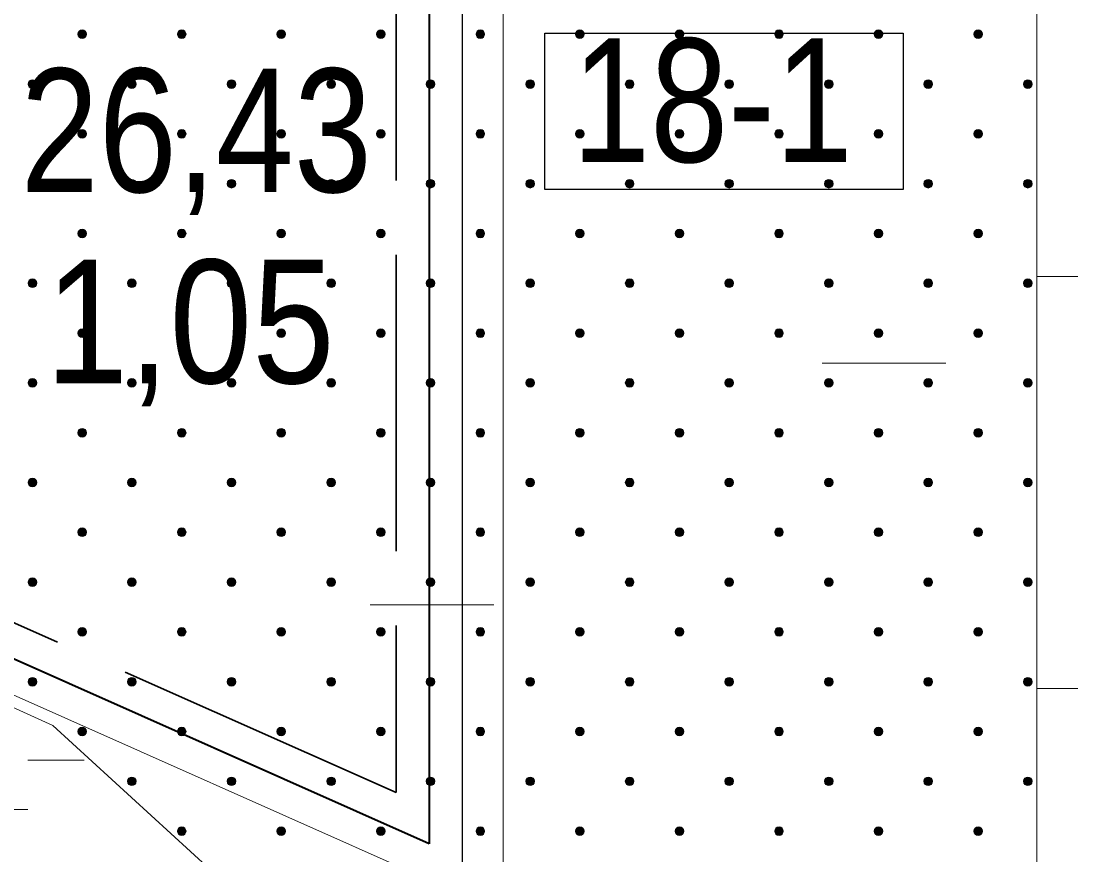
# Model space of a CAD drawing. Extents: x 640104 to 640970, y 6442278 to 6442689.
# Drawn here: x 640553.41 to 640579.08, y 6442316.71 to 6442336.95 of the extents above; entities that cross this region are included whole.
import ezdxf
from ezdxf.enums import TextEntityAlignment as Align

# ---------------------------------------------------------------- set-up
doc = ezdxf.new("R2010")
doc.units = 0
doc.header["$LTSCALE"] = 1.2
doc.linetypes.add('LONG_DASHED', pattern=[7.5, 6, -1.5])
for name, color, linetype, lineweight in [('30', 7, 'Continuous', 13), ('31', 7, 'Continuous', 13), ('32', 7, 'Continuous', 25), ('33', 7, 'Continuous', 13), ('35', 7, 'Continuous', 35), ('45', 7, 'Continuous', 13), ('46', 7, 'Continuous', 13), ('47', 7, 'Continuous', 13)]:
    doc.layers.add(name, color=color, linetype=linetype, lineweight=lineweight)

msp = doc.modelspace()

# ---------------------------------------------------------------- hatches: boundary and pattern name
at = {"layer": '45'}
for points in [[(640554.966, 6442336.707, 1), (640554.818, 6442336.558, 1)], [(640557.384, 6442336.707, 1), (640557.236, 6442336.558, 1)], [(640559.803, 6442336.707, 1), (640559.654, 6442336.558, 1)], [(640562.221, 6442336.707, 1), (640562.072, 6442336.558, 1)], [(640564.639, 6442336.707, 1), (640564.491, 6442336.558, 1)], [(640567.058, 6442336.707, 1), (640566.909, 6442336.558, 1)], [(640569.476, 6442336.707, 1), (640569.327, 6442336.558, 1)], [(640571.894, 6442336.707, 1), (640571.746, 6442336.558, 1)], [(640574.312, 6442336.707, 1), (640574.164, 6442336.558, 1)], [(640576.731, 6442336.707, 1), (640576.582, 6442336.558, 1)], [(640553.757, 6442335.498, 1), (640553.608, 6442335.349, 1)], [(640556.175, 6442335.498, 1), (640556.027, 6442335.349, 1)], [(640558.594, 6442335.498, 1), (640558.445, 6442335.349, 1)], [(640561.012, 6442335.498, 1), (640560.863, 6442335.349, 1)], [(640563.43, 6442335.498, 1), (640563.282, 6442335.349, 1)], [(640565.848, 6442335.498, 1), (640565.7, 6442335.349, 1)], [(640568.267, 6442335.498, 1), (640568.118, 6442335.349, 1)], [(640570.685, 6442335.498, 1), (640570.537, 6442335.349, 1)], [(640573.103, 6442335.498, 1), (640572.955, 6442335.349, 1)], [(640575.522, 6442335.498, 1), (640575.373, 6442335.349, 1)], [(640577.94, 6442335.498, 1), (640577.791, 6442335.349, 1)], [(640554.966, 6442334.289, 1), (640554.818, 6442334.14, 1)], [(640557.384, 6442334.289, 1), (640557.236, 6442334.14, 1)], [(640559.803, 6442334.289, 1), (640559.654, 6442334.14, 1)], [(640562.221, 6442334.289, 1), (640562.072, 6442334.14, 1)], [(640564.639, 6442334.289, 1), (640564.491, 6442334.14, 1)], [(640567.058, 6442334.289, 1), (640566.909, 6442334.14, 1)], [(640569.476, 6442334.289, 1), (640569.327, 6442334.14, 1)], [(640571.894, 6442334.289, 1), (640571.746, 6442334.14, 1)], [(640574.312, 6442334.289, 1), (640574.164, 6442334.14, 1)], [(640576.731, 6442334.289, 1), (640576.582, 6442334.14, 1)], [(640553.757, 6442333.079, 1), (640553.608, 6442332.931, 1)], [(640556.175, 6442333.079, 1), (640556.027, 6442332.931, 1)], [(640558.594, 6442333.079, 1), (640558.445, 6442332.931, 1)], [(640561.012, 6442333.079, 1), (640560.863, 6442332.931, 1)], [(640563.43, 6442333.079, 1), (640563.282, 6442332.931, 1)], [(640565.848, 6442333.079, 1), (640565.7, 6442332.931, 1)], [(640568.267, 6442333.079, 1), (640568.118, 6442332.931, 1)], [(640570.685, 6442333.079, 1), (640570.537, 6442332.931, 1)], [(640573.103, 6442333.079, 1), (640572.955, 6442332.931, 1)], [(640575.522, 6442333.079, 1), (640575.373, 6442332.931, 1)], [(640577.94, 6442333.079, 1), (640577.791, 6442332.931, 1)], [(640554.966, 6442331.87, 1), (640554.818, 6442331.722, 1)], [(640557.384, 6442331.87, 1), (640557.236, 6442331.722, 1)], [(640559.803, 6442331.87, 1), (640559.654, 6442331.722, 1)], [(640562.221, 6442331.87, 1), (640562.072, 6442331.722, 1)], [(640564.639, 6442331.87, 1), (640564.491, 6442331.722, 1)], [(640567.058, 6442331.87, 1), (640566.909, 6442331.722, 1)], [(640569.476, 6442331.87, 1), (640569.327, 6442331.722, 1)], [(640571.894, 6442331.87, 1), (640571.746, 6442331.722, 1)], [(640574.312, 6442331.87, 1), (640574.164, 6442331.722, 1)], [(640576.731, 6442331.87, 1), (640576.582, 6442331.722, 1)], [(640553.757, 6442330.661, 1), (640553.608, 6442330.513, 1)], [(640556.175, 6442330.661, 1), (640556.027, 6442330.513, 1)], [(640558.594, 6442330.661, 1), (640558.445, 6442330.513, 1)], [(640561.012, 6442330.661, 1), (640560.863, 6442330.513, 1)], [(640563.43, 6442330.661, 1), (640563.282, 6442330.513, 1)], [(640565.848, 6442330.661, 1), (640565.7, 6442330.513, 1)], [(640568.267, 6442330.661, 1), (640568.118, 6442330.513, 1)], [(640570.685, 6442330.661, 1), (640570.537, 6442330.513, 1)], [(640573.103, 6442330.661, 1), (640572.955, 6442330.513, 1)], [(640575.522, 6442330.661, 1), (640575.373, 6442330.513, 1)], [(640577.94, 6442330.661, 1), (640577.791, 6442330.513, 1)], [(640554.966, 6442329.452, 1), (640554.818, 6442329.304, 1)], [(640557.384, 6442329.452, 1), (640557.236, 6442329.304, 1)], [(640559.803, 6442329.452, 1), (640559.654, 6442329.304, 1)], [(640562.221, 6442329.452, 1), (640562.072, 6442329.304, 1)], [(640564.639, 6442329.452, 1), (640564.491, 6442329.304, 1)], [(640567.058, 6442329.452, 1), (640566.909, 6442329.304, 1)], [(640569.476, 6442329.452, 1), (640569.327, 6442329.304, 1)], [(640571.894, 6442329.452, 1), (640571.746, 6442329.304, 1)], [(640574.312, 6442329.452, 1), (640574.164, 6442329.304, 1)], [(640576.731, 6442329.452, 1), (640576.582, 6442329.304, 1)], [(640553.757, 6442328.243, 1), (640553.608, 6442328.094, 1)], [(640556.175, 6442328.243, 1), (640556.027, 6442328.094, 1)], [(640558.594, 6442328.243, 1), (640558.445, 6442328.094, 1)], [(640561.012, 6442328.243, 1), (640560.863, 6442328.094, 1)], [(640563.43, 6442328.243, 1), (640563.282, 6442328.094, 1)], [(640565.848, 6442328.243, 1), (640565.7, 6442328.094, 1)], [(640568.267, 6442328.243, 1), (640568.118, 6442328.094, 1)], [(640570.685, 6442328.243, 1), (640570.537, 6442328.094, 1)], [(640573.103, 6442328.243, 1), (640572.955, 6442328.094, 1)], [(640575.522, 6442328.243, 1), (640575.373, 6442328.094, 1)], [(640577.94, 6442328.243, 1), (640577.791, 6442328.094, 1)], [(640554.966, 6442327.034, 1), (640554.818, 6442326.885, 1)], [(640557.384, 6442327.034, 1), (640557.236, 6442326.885, 1)], [(640559.803, 6442327.034, 1), (640559.654, 6442326.885, 1)], [(640562.221, 6442327.034, 1), (640562.072, 6442326.885, 1)], [(640564.639, 6442327.034, 1), (640564.491, 6442326.885, 1)], [(640567.058, 6442327.034, 1), (640566.909, 6442326.885, 1)], [(640569.476, 6442327.034, 1), (640569.327, 6442326.885, 1)], [(640571.894, 6442327.034, 1), (640571.746, 6442326.885, 1)], [(640574.312, 6442327.034, 1), (640574.164, 6442326.885, 1)], [(640576.731, 6442327.034, 1), (640576.582, 6442326.885, 1)], [(640553.757, 6442325.825, 1), (640553.608, 6442325.676, 1)], [(640556.175, 6442325.825, 1), (640556.027, 6442325.676, 1)], [(640558.594, 6442325.825, 1), (640558.445, 6442325.676, 1)], [(640561.012, 6442325.825, 1), (640560.863, 6442325.676, 1)], [(640563.43, 6442325.825, 1), (640563.282, 6442325.676, 1)], [(640565.848, 6442325.825, 1), (640565.7, 6442325.676, 1)], [(640568.267, 6442325.825, 1), (640568.118, 6442325.676, 1)], [(640570.685, 6442325.825, 1), (640570.537, 6442325.676, 1)], [(640573.103, 6442325.825, 1), (640572.955, 6442325.676, 1)], [(640575.522, 6442325.825, 1), (640575.373, 6442325.676, 1)], [(640577.94, 6442325.825, 1), (640577.791, 6442325.676, 1)], [(640554.966, 6442324.615, 1), (640554.818, 6442324.467, 1)], [(640557.384, 6442324.615, 1), (640557.236, 6442324.467, 1)], [(640559.803, 6442324.615, 1), (640559.654, 6442324.467, 1)], [(640562.221, 6442324.615, 1), (640562.072, 6442324.467, 1)], [(640564.639, 6442324.615, 1), (640564.491, 6442324.467, 1)], [(640567.058, 6442324.615, 1), (640566.909, 6442324.467, 1)], [(640569.476, 6442324.615, 1), (640569.327, 6442324.467, 1)], [(640571.894, 6442324.615, 1), (640571.746, 6442324.467, 1)], [(640574.312, 6442324.615, 1), (640574.164, 6442324.467, 1)], [(640576.731, 6442324.615, 1), (640576.582, 6442324.467, 1)], [(640553.757, 6442323.406, 1), (640553.608, 6442323.258, 1)], [(640556.175, 6442323.406, 1), (640556.027, 6442323.258, 1)], [(640558.594, 6442323.406, 1), (640558.445, 6442323.258, 1)], [(640561.012, 6442323.406, 1), (640560.863, 6442323.258, 1)], [(640563.43, 6442323.406, 1), (640563.282, 6442323.258, 1)], [(640565.848, 6442323.406, 1), (640565.7, 6442323.258, 1)], [(640568.267, 6442323.406, 1), (640568.118, 6442323.258, 1)], [(640570.685, 6442323.406, 1), (640570.537, 6442323.258, 1)], [(640573.103, 6442323.406, 1), (640572.955, 6442323.258, 1)], [(640575.522, 6442323.406, 1), (640575.373, 6442323.258, 1)], [(640577.94, 6442323.406, 1), (640577.791, 6442323.258, 1)], [(640554.966, 6442322.197, 1), (640554.818, 6442322.049, 1)], [(640557.384, 6442322.197, 1), (640557.236, 6442322.049, 1)], [(640559.803, 6442322.197, 1), (640559.654, 6442322.049, 1)], [(640562.221, 6442322.197, 1), (640562.072, 6442322.049, 1)], [(640564.639, 6442322.197, 1), (640564.491, 6442322.049, 1)], [(640567.058, 6442322.197, 1), (640566.909, 6442322.049, 1)], [(640569.476, 6442322.197, 1), (640569.327, 6442322.049, 1)], [(640571.894, 6442322.197, 1), (640571.746, 6442322.049, 1)], [(640574.312, 6442322.197, 1), (640574.164, 6442322.049, 1)], [(640576.731, 6442322.197, 1), (640576.582, 6442322.049, 1)], [(640553.757, 6442320.988, 1), (640553.608, 6442320.839, 1)], [(640556.175, 6442320.988, 1), (640556.027, 6442320.839, 1)], [(640558.594, 6442320.988, 1), (640558.445, 6442320.839, 1)], [(640561.012, 6442320.988, 1), (640560.863, 6442320.839, 1)], [(640563.43, 6442320.988, 1), (640563.282, 6442320.839, 1)], [(640565.848, 6442320.988, 1), (640565.7, 6442320.839, 1)], [(640568.267, 6442320.988, 1), (640568.118, 6442320.839, 1)], [(640570.685, 6442320.988, 1), (640570.537, 6442320.839, 1)], [(640573.103, 6442320.988, 1), (640572.955, 6442320.839, 1)], [(640575.522, 6442320.988, 1), (640575.373, 6442320.839, 1)], [(640577.94, 6442320.988, 1), (640577.791, 6442320.839, 1)], [(640554.966, 6442319.779, 1), (640554.818, 6442319.63, 1)], [(640557.384, 6442319.779, 1), (640557.236, 6442319.63, 1)], [(640559.803, 6442319.779, 1), (640559.654, 6442319.63, 1)], [(640562.221, 6442319.779, 1), (640562.072, 6442319.63, 1)], [(640564.639, 6442319.779, 1), (640564.491, 6442319.63, 1)], [(640567.058, 6442319.779, 1), (640566.909, 6442319.63, 1)], [(640569.476, 6442319.779, 1), (640569.327, 6442319.63, 1)], [(640571.894, 6442319.779, 1), (640571.746, 6442319.63, 1)], [(640574.312, 6442319.779, 1), (640574.164, 6442319.63, 1)], [(640576.731, 6442319.779, 1), (640576.582, 6442319.63, 1)], [(640556.175, 6442318.57, 1), (640556.027, 6442318.421, 1)], [(640558.594, 6442318.57, 1), (640558.445, 6442318.421, 1)], [(640561.012, 6442318.57, 1), (640560.863, 6442318.421, 1)], [(640563.43, 6442318.57, 1), (640563.282, 6442318.421, 1)], [(640565.848, 6442318.57, 1), (640565.7, 6442318.421, 1)], [(640568.267, 6442318.57, 1), (640568.118, 6442318.421, 1)], [(640570.685, 6442318.57, 1), (640570.537, 6442318.421, 1)], [(640573.103, 6442318.57, 1), (640572.955, 6442318.421, 1)], [(640575.522, 6442318.57, 1), (640575.373, 6442318.421, 1)], [(640577.94, 6442318.57, 1), (640577.791, 6442318.421, 1)], [(640557.384, 6442317.36, 1), (640557.236, 6442317.212, 1)], [(640559.803, 6442317.36, 1), (640559.654, 6442317.212, 1)], [(640562.221, 6442317.36, 1), (640562.072, 6442317.212, 1)], [(640564.639, 6442317.36, 1), (640564.491, 6442317.212, 1)], [(640567.058, 6442317.36, 1), (640566.909, 6442317.212, 1)], [(640569.476, 6442317.36, 1), (640569.327, 6442317.212, 1)], [(640571.894, 6442317.36, 1), (640571.746, 6442317.212, 1)], [(640574.312, 6442317.36, 1), (640574.164, 6442317.212, 1)], [(640576.731, 6442317.36, 1), (640576.582, 6442317.212, 1)]]:
    msp.add_hatch(color=256, dxfattribs=at).paths.add_polyline_path(points)

# ---------------------------------------------------------------- linework, layer by layer
at = {"layer": '30'}
for p, q in [((640578.08, 6442300.75), (640578.08, 6442460.75)), ((640578.08, 6442330.75), (640579.08, 6442330.75)), ((640578.08, 6442320.75), (640579.08, 6442320.75))]:
    msp.add_line(p, q, dxfattribs=at)
at = {"layer": '31'}
msp.add_lwpolyline([(640439.11, 6442345.27), (640478.03, 6442341.77), (640519.41, 6442335.62), (640522.08, 6442334.37), (640526.64, 6442332.09), (640531.32, 6442330.03), (640534.6, 6442328.48), (640541.55, 6442325.47), (640548.17, 6442322.58), (640554.18, 6442319.85), (640558.96, 6442315.48), (640562.8, 6442311.27)], dxfattribs=at)
at = {"layer": '32'}
msp.add_line((640564.12, 6442355.75), (640564.12, 6442315.75), dxfattribs=at)
at = {"layer": '33'}
msp.add_lwpolyline([(640565.12, 6442350.71), (640564.57, 6442350.75), (640564.12, 6442350.75), (640564.12, 6442315.75), (640565.12, 6442315.75)], close=True, dxfattribs=at)
at = {"layer": '33', "lineweight": 25}
msp.add_lwpolyline([(640566.13, 6442336.66), (640574.84, 6442336.66), (640574.84, 6442332.86), (640566.13, 6442332.86)], close=True, dxfattribs=at)
at = {"layer": '35', "lineweight": 40}
for p, q in [((640563.32, 6442349.78), (640563.32, 6442316.98)), ((640563.32, 6442316.98), (640518.52, 6442336.9))]:
    msp.add_line(p, q, dxfattribs=at)
at = {"layer": '35', "lineweight": 13}
msp.add_line((640564.12, 6442315.75), (640519.41, 6442335.62), dxfattribs=at)
at = {"layer": '35', "linetype": 'LONG_DASHED'}
msp.add_lwpolyline([(640562.52, 6442349.28), (640562.52, 6442318.22), (640520.22, 6442337.02)], dxfattribs=at)
at = {"layer": '45'}
for centre in [(640554.892, 6442336.633), (640557.31, 6442336.633), (640559.728, 6442336.633), (640562.147, 6442336.633), (640564.565, 6442336.633), (640566.983, 6442336.633), (640569.402, 6442336.633), (640571.82, 6442336.633), (640574.238, 6442336.633), (640576.657, 6442336.633), (640553.683, 6442335.424), (640556.101, 6442335.424), (640558.519, 6442335.424), (640560.938, 6442335.424), (640563.356, 6442335.424), (640565.774, 6442335.424), (640568.192, 6442335.424), (640570.611, 6442335.424), (640573.029, 6442335.424), (640575.447, 6442335.424), (640577.866, 6442335.424), (640554.892, 6442334.214), (640557.31, 6442334.214), (640559.728, 6442334.214), (640562.147, 6442334.214), (640564.565, 6442334.214), (640566.983, 6442334.214), (640569.402, 6442334.214), (640571.82, 6442334.214), (640574.238, 6442334.214), (640576.657, 6442334.214), (640553.683, 6442333.005), (640556.101, 6442333.005), (640558.519, 6442333.005), (640560.938, 6442333.005), (640563.356, 6442333.005), (640565.774, 6442333.005), (640568.192, 6442333.005), (640570.611, 6442333.005), (640573.029, 6442333.005), (640575.447, 6442333.005), (640577.866, 6442333.005), (640554.892, 6442331.796), (640557.31, 6442331.796), (640559.728, 6442331.796), (640562.147, 6442331.796), (640564.565, 6442331.796), (640566.983, 6442331.796), (640569.402, 6442331.796), (640571.82, 6442331.796), (640574.238, 6442331.796), (640576.657, 6442331.796), (640553.683, 6442330.587), (640556.101, 6442330.587), (640558.519, 6442330.587), (640560.938, 6442330.587), (640563.356, 6442330.587), (640565.774, 6442330.587), (640568.192, 6442330.587), (640570.611, 6442330.587), (640573.029, 6442330.587), (640575.447, 6442330.587), (640577.866, 6442330.587), (640554.892, 6442329.378), (640557.31, 6442329.378), (640559.728, 6442329.378), (640562.147, 6442329.378), (640564.565, 6442329.378), (640566.983, 6442329.378), (640569.402, 6442329.378), (640571.82, 6442329.378), (640574.238, 6442329.378), (640576.657, 6442329.378), (640553.683, 6442328.169), (640556.101, 6442328.169), (640558.519, 6442328.169), (640560.938, 6442328.169), (640563.356, 6442328.169), (640565.774, 6442328.169), (640568.192, 6442328.169), (640570.611, 6442328.169), (640573.029, 6442328.169), (640575.447, 6442328.169), (640577.866, 6442328.169), (640554.892, 6442326.959), (640557.31, 6442326.959), (640559.728, 6442326.959), (640562.147, 6442326.959), (640564.565, 6442326.959), (640566.983, 6442326.959), (640569.402, 6442326.959), (640571.82, 6442326.959), (640574.238, 6442326.959), (640576.657, 6442326.959), (640553.683, 6442325.75), (640556.101, 6442325.75), (640558.519, 6442325.75), (640560.938, 6442325.75), (640563.356, 6442325.75), (640565.774, 6442325.75), (640568.192, 6442325.75), (640570.611, 6442325.75), (640573.029, 6442325.75), (640575.447, 6442325.75), (640577.866, 6442325.75), (640554.892, 6442324.541), (640557.31, 6442324.541), (640559.728, 6442324.541), (640562.147, 6442324.541), (640564.565, 6442324.541), (640566.983, 6442324.541), (640569.402, 6442324.541), (640571.82, 6442324.541), (640574.238, 6442324.541), (640576.657, 6442324.541), (640553.683, 6442323.332), (640556.101, 6442323.332), (640558.519, 6442323.332), (640560.938, 6442323.332), (640563.356, 6442323.332), (640565.774, 6442323.332), (640568.192, 6442323.332), (640570.611, 6442323.332), (640573.029, 6442323.332), (640575.447, 6442323.332), (640577.866, 6442323.332), (640554.892, 6442322.123), (640557.31, 6442322.123), (640559.728, 6442322.123), (640562.147, 6442322.123), (640564.565, 6442322.123), (640566.983, 6442322.123), (640569.402, 6442322.123), (640571.82, 6442322.123), (640574.238, 6442322.123), (640576.657, 6442322.123), (640553.683, 6442320.914), (640556.101, 6442320.914), (640558.519, 6442320.914), (640560.938, 6442320.914), (640563.356, 6442320.914), (640565.774, 6442320.914), (640568.192, 6442320.914), (640570.611, 6442320.914), (640573.029, 6442320.914), (640575.447, 6442320.914), (640577.866, 6442320.914), (640554.892, 6442319.705), (640557.31, 6442319.705), (640559.728, 6442319.705), (640562.147, 6442319.705), (640564.565, 6442319.705), (640566.983, 6442319.705), (640569.402, 6442319.705), (640571.82, 6442319.705), (640574.238, 6442319.705), (640576.657, 6442319.705), (640556.101, 6442318.495), (640558.519, 6442318.495), (640560.938, 6442318.495), (640563.356, 6442318.495), (640565.774, 6442318.495), (640568.192, 6442318.495), (640570.611, 6442318.495), (640573.029, 6442318.495), (640575.447, 6442318.495), (640577.866, 6442318.495), (640557.31, 6442317.286), (640559.728, 6442317.286), (640562.147, 6442317.286), (640564.565, 6442317.286), (640566.983, 6442317.286), (640569.402, 6442317.286), (640571.82, 6442317.286), (640574.238, 6442317.286), (640576.657, 6442317.286)]:
    msp.add_circle(centre, 0.105, dxfattribs=at)
at = {"layer": '46'}
for p, q in [((640554.94, 6442319.01), (640553.57, 6442319.01)), ((640553.57, 6442317.81), (640552.57, 6442317.81))]:
    msp.add_line(p, q, dxfattribs=at)
at = {"layer": '47'}
for p, q in [((640572.87, 6442328.65), (640575.87, 6442328.65)), ((640561.89, 6442322.78), (640564.89, 6442322.78))]:
    msp.add_line(p, q, dxfattribs=at)

# ---------------------------------------------------------------- texts
at = {"layer": '33'}
for s, width, p in [('18-1', 0.85, (640570.205, 6442333.53)), ('26,43', 0.85, (640557.665, 6442332.8)), ('1,05', 0.9, (640557.515, 6442328.16))]:
    msp.add_text(s, height=3, dxfattribs=dict(at, width=width)).set_placement(p, align=Align.CENTER)

doc.saveas('drawing.dxf')
